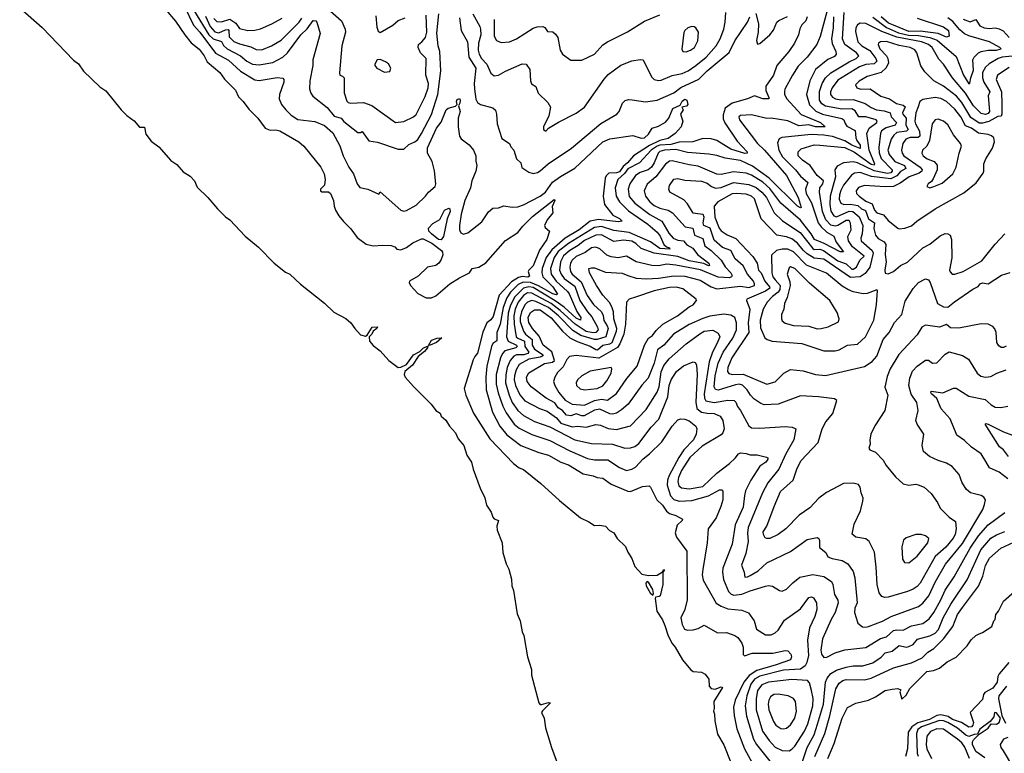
# Model space of a CAD drawing. Extents: x 1552033 to 1694788, y 811965 to 917215.
# Tile 259 of 632: x 1573035 to 1580111, y 903413 to 908684. Entities that reach past the tile are written whole.
import ezdxf

# ---------------------------------------------------------------- set-up
doc = ezdxf.new("R2010")
doc.units = 0

msp = doc.modelspace()

# ---------------------------------------------------------------- linework, layer by layer
at = {"layer": '0CON20XD'}
for points in [[(1573035, 908769.8), (1573197.2, 908627.2), (1573422, 908392), (1573457.2, 908367.2), (1573494.4, 908314.4), (1573610.6, 908200.6), (1573655, 908171.4), (1573764.9, 908034.9), (1573805, 907994.8), (1573856.5, 907956.5), (1573895, 907912.5), (1573931.3, 907911.3), (1573941.3, 907861.3), (1573980.9, 907810.9), (1574035, 907771.2), (1574122.3, 907672.3), (1574165, 907643), (1574210.2, 907590.2), (1574260.2, 907560.2), (1574290.5, 907525), (1574311.4, 907481.4), (1574386.5, 907406.5), (1574456, 907325), (1574515, 907266.7), (1574545.6, 907245.6), (1574655, 907128.6), (1574750.3, 907050.3), (1574863.4, 906933.4), (1574945, 906870.5), (1574976.8, 906855), (1575052.4, 906782.4), (1575226.6, 906646.6), (1575293, 906583), (1575377.7, 906537.7), (1575415.5, 906505.5), (1575444.4, 906465), (1575485, 906420), (1575519, 906411), (1575532.8, 906417.2), (1575568.1, 906475), (1575607.3, 906477.3), (1575602.2, 906465), (1575575.4, 906445), (1575565, 906424.3), (1575545.6, 906405), (1575549.4, 906375), (1575575, 906341.6), (1575625, 906305.4), (1575687.3, 906235), (1575755, 906185.6), (1575775, 906186.8), (1575815, 906206.2), (1575864.9, 906275.1), (1575910.1, 906299.9), (1575938.1, 906325), (1575967.7, 906337.7), (1575965.4, 906325), (1575945, 906298.5), (1575897.4, 906262.6), (1575858.3, 906201.7), (1575803.6, 906156.4), (1575797, 906135), (1575805.6, 906115), (1575865, 906047.4), (1575991, 905921), (1576025, 905876.9), (1576055.9, 905855.9), (1576065, 905834.2), (1576096.5, 905806.5), (1576123.2, 905763.2), (1576165.7, 905715), (1576185, 905672.5), (1576225.8, 905625), (1576248.4, 905555), (1576282.7, 905505), (1576293.1, 905455), (1576345, 905316.8), (1576378.3, 905248.3), (1576389.8, 905195), (1576423, 905145), (1576435, 905108.4), (1576445, 905097.6), (1576475.7, 905085), (1576464.8, 905045.2), (1576465.5, 905015), (1576501.6, 904925), (1576507.8, 904855), (1576531.8, 904775), (1576550.7, 904735), (1576568.7, 904665), (1576572.3, 904615), (1576583.6, 904583.6), (1576609.2, 904415), (1576631.1, 904365), (1576646.4, 904286.4), (1576658.7, 904258.7), (1576684.8, 904105), (1576712.3, 904015), (1576713.8, 903973.8), (1576765.8, 903775.8), (1576775, 903763.4), (1576785, 903762.5), (1576835, 903778.8), (1576849.4, 903775), (1576792.1, 903717.9), (1576785.9, 903705), (1576803.1, 903665), (1576813.1, 903595), (1576855.8, 903455), (1576974.5, 903135)], [(1574084.1, 908754.1), (1574155, 908672.2), (1574221.6, 908575), (1574268.3, 908518.3), (1574325, 908471.1), (1574360.4, 908425), (1574381.6, 908381.6), (1574472.9, 908305), (1574506.3, 908256.3), (1574585, 908176.1), (1574608.4, 908128.4), (1574641.3, 908095), (1574680.7, 908040.7), (1574747.1, 907975), (1574800, 907905), (1574835, 907889.2), (1574876.7, 907893.3), (1574905, 907885.7), (1575041.2, 907805), (1575078, 907775), (1575200, 907625), (1575224.2, 907575), (1575231.4, 907535), (1575225.6, 907494.4), (1575197.5, 907465), (1575196.7, 907455), (1575206.4, 907446.4), (1575255, 907446), (1575268.8, 907435), (1575291.2, 907385), (1575296, 907344), (1575305, 907316), (1575329.3, 907275), (1575362.7, 907232.7), (1575415, 907180.8), (1575459.3, 907119.3), (1575525, 907070.9), (1575575, 907057.8), (1575645, 907064.4), (1575705, 907060.8), (1575730.8, 907050.8), (1575746.1, 907036.1), (1575775, 907030), (1575815, 907045.7), (1575860.5, 907079.5), (1575921.7, 907108.3), (1575935, 907109.4), (1575997.6, 907077.6), (1576066.5, 907026.5), (1576074.5, 907014.5), (1576074.8, 906995), (1576065, 906960.4), (1576046.7, 906933.3), (1576025, 906917.8), (1575965.2, 906905), (1575898.4, 906841.6), (1575836.8, 906805), (1575834.4, 906795), (1575843, 906775), (1575895, 906716.8), (1575955, 906684.2), (1575995, 906684.1), (1576025, 906698.8), (1576126.4, 906786.4), (1576195, 906830), (1576268, 906865), (1576287.5, 906895), (1576335, 906905.6), (1576385, 906935.7), (1576525, 907097.5), (1576615, 907155.6), (1576650.1, 907199.9), (1576721.4, 907268.6), (1576875, 907390.8), (1576880.8, 907385), (1576862.2, 907342.2), (1576866, 907295), (1576825.6, 907245), (1576805.8, 907205), (1576811.7, 907191.7), (1576843.3, 907165), (1576822.5, 907105), (1576771.6, 907028.4), (1576725, 906915.6), (1576693.5, 906885), (1576689.6, 906875), (1576699.1, 906840.9), (1576685.7, 906834.3), (1576645, 906839.2), (1576620.7, 906830.7), (1576570.5, 906799.5), (1576480.6, 906705), (1576437.8, 906552.2), (1576421.9, 906528.1), (1576391.6, 906505), (1576362.3, 906437.7), (1576325, 906287.5), (1576305, 906263.3), (1576295, 906240), (1576229.1, 906035), (1576240.8, 905985), (1576296.2, 905856.2), (1576412.5, 905672.5), (1576583.1, 905495), (1576625, 905464.3), (1576655, 905451.1), (1576781.2, 905351.2), (1576915, 905229.4), (1577065, 905104), (1577125, 905076.7), (1577165, 905048.8), (1577205, 905052.9), (1577245.6, 905045.6), (1577274.2, 905014.2), (1577305.7, 904995.7), (1577328.8, 904955), (1577388.8, 904898.8), (1577405, 904857.5), (1577435, 904812.5), (1577456.7, 904755), (1577505, 904700), (1577555, 904691.2), (1577615, 904692), (1577654.3, 904715.7), (1577665, 904733.8), (1577669.4, 904729.4), (1577656.4, 904713.6), (1577657.5, 904625), (1577637.1, 904545), (1577631.2, 904538.8), (1577604.2, 904535.8), (1577601.5, 904525), (1577613.1, 904435), (1577655, 904370.8), (1577671.1, 904331.1), (1577695, 904257.5), (1577722.8, 904202.8), (1577746.4, 904175), (1577798.6, 904085), (1577855, 904013.8), (1577875, 904000), (1577935, 903996.2), (1577961.7, 903981.7), (1577987.5, 903945), (1577990, 903895), (1578005, 903877.5), (1578033, 903873), (1578075, 903890), (1578086.4, 903886.4), (1578022.5, 903785), (1578026.7, 903735), (1578020, 903715), (1578027.5, 903695), (1578030, 903645), (1578050.5, 903550.5), (1578094.5, 903474.5), (1578146.1, 903346.1)], [(1574219.5, 908779.5), (1574283.9, 908643.9), (1574330, 908595), (1574443, 908443), (1574535, 908393.4), (1574622.8, 908312.8), (1574725, 908251.8), (1574755, 908247.3), (1574885, 908268.9), (1574925, 908263.3), (1574933.9, 908253.9), (1574934.2, 908235), (1574902.9, 908145), (1574899.5, 908115), (1574917.1, 908075), (1574946.7, 908035), (1574985, 907997.3), (1575035, 907965.4), (1575155, 907953.2), (1575225, 907923.8), (1575285, 907870.5), (1575335, 907777.1), (1575359.1, 907705), (1575400, 907625), (1575435, 907576.7), (1575461.2, 907505), (1575478.8, 907478.8), (1575535.8, 907465.8), (1575615, 907430), (1575625, 907446.7), (1575775, 907315.4), (1575795, 907308), (1575815, 907311.8), (1575885, 907352.2), (1575950.9, 907415), (1575972.5, 907445), (1576020.8, 907485), (1576025.9, 907505), (1576015, 907596.7), (1575998.5, 907665), (1575965, 907724.2), (1575966.4, 907763.6), (1576031.2, 907905), (1576063.3, 907946.7), (1576100.9, 908035), (1576115, 908048.9), (1576168, 908062), (1576180, 908075), (1576174, 908095), (1576179.3, 908110.7), (1576195, 908116.7), (1576201.2, 908105), (1576198.8, 908085), (1576187.5, 908065), (1576200.6, 908025), (1576187.1, 907975), (1576185.4, 907914.6), (1576196.2, 907846.2), (1576207.3, 907827.3), (1576265.7, 907785.7), (1576297, 907747), (1576313.8, 907705), (1576312.5, 907667.5), (1576319.5, 907635), (1576312.3, 907595), (1576283.1, 907525), (1576275.3, 907475), (1576235, 907384.2), (1576207.4, 907287.4), (1576195.6, 907205.6), (1576196, 907175), (1576205, 907153.3), (1576225, 907142), (1576255, 907152), (1576355, 907231.4), (1576405, 907302.5), (1576435, 907328.8), (1576475, 907331.2), (1576515, 907346), (1576575, 907335.6), (1576615, 907340), (1576655, 907354.6), (1576775, 907416.7), (1576812.5, 907445), (1576865, 907516.9), (1576922.5, 907557.5), (1577025, 907616.8), (1577225, 907806.2), (1577275, 907827.5), (1577442.3, 907852.3), (1577502.3, 907832.3), (1577525, 907836), (1577555, 907861.2), (1577580, 907905), (1577625, 907918.9), (1577675, 907946.7), (1577700, 907975), (1577729.2, 908045), (1577780.7, 908069.3), (1577795, 908097.1), (1577815, 908111.9), (1577828.6, 908105), (1577835.7, 908075), (1577827.5, 908062.5), (1577793.8, 908056.2), (1577802, 908035), (1577784.4, 908005), (1577801.2, 907955), (1577789.2, 907915), (1577744.4, 907865), (1577695, 907829.8), (1577635, 907816.5), (1577561.2, 907778.8), (1577445.4, 907704.6), (1577402.8, 907655), (1577370.8, 907629.2), (1577345, 907590.9), (1577323.4, 907583.4), (1577267.9, 907582.1), (1577248.5, 907561.5), (1577241.8, 907545), (1577228.2, 907415), (1577236.5, 907356.5), (1577298.2, 907278.2), (1577344.5, 907255), (1577363.8, 907235), (1577335, 907230.7), (1577195, 907247.3), (1577133.5, 907236.5), (1577055.7, 907175), (1576955, 907113), (1576859.1, 907030.9), (1576817.5, 906975), (1576789.7, 906895), (1576787.1, 906865), (1576794.8, 906835), (1576865.7, 906765), (1576898.7, 906711.3), (1576893.2, 906706.8), (1576866.2, 906715), (1576762.3, 906772.3), (1576705.1, 906795.1), (1576652.5, 906797.5), (1576618.2, 906781.8), (1576562.8, 906725), (1576535.7, 906684.3), (1576508.7, 906615), (1576487.7, 906495), (1576463.1, 906436.9), (1576464.1, 906375.9), (1576435, 906357.9), (1576425, 906336), (1576393.2, 906195), (1576385.9, 906114.1), (1576387, 906025), (1576431.7, 905865), (1576485, 905763.4), (1576535, 905700.2), (1576637.5, 905625), (1576765, 905573.3), (1576835, 905555.3), (1576925, 905504.7), (1576977.8, 905485), (1577085, 905419.6), (1577157.2, 905407.2), (1577185, 905393.8), (1577225, 905389.5), (1577285, 905345.4), (1577405, 905295.4), (1577425.3, 905294.7), (1577510.9, 905329.1), (1577557.5, 905335), (1577568.8, 905325), (1577613.7, 905233.7), (1577655, 905196.5), (1577682.1, 905152.1), (1577704.6, 905134.6), (1577750.3, 905120.3), (1577797.5, 905095), (1577795.8, 905085), (1577759.1, 905050.9), (1577746.3, 904996.3), (1577755.3, 904965.3), (1577828.2, 904865), (1577832.9, 904515), (1577813.8, 904445), (1577785.4, 904385), (1577795, 904339.2), (1577812.9, 904305), (1577835, 904296.5), (1577875, 904300.4), (1577909.7, 904310.3), (1577955, 904333.3), (1578048.7, 904278.7), (1578115, 904281.9), (1578175, 904258.5), (1578196.5, 904245), (1578223.6, 904205), (1578234.5, 904175), (1578233.2, 904123.2), (1578242.9, 904112.9), (1578298.6, 904131.4), (1578446.9, 904133.1), (1578535, 904151.4), (1578555, 904150), (1578575.9, 904125.9), (1578580.9, 904105), (1578574.6, 904085), (1578470.5, 904049.5), (1578333.1, 904006.9), (1578277.7, 903972.3), (1578238.9, 903925), (1578176.3, 903795), (1578165.2, 903745), (1578169.6, 903685), (1578189.6, 903589.6), (1578242.9, 903445), (1578339.9, 903269.9)], [(1574283.6, 908755), (1574395, 908575.8), (1574425, 908545.4), (1574485, 908526.5), (1574499.3, 908499.3), (1574525, 908475.2), (1574620.8, 908425), (1574667.9, 908385), (1574707.5, 908365), (1574755, 908359.2), (1574855, 908376.4), (1574925, 908413.6), (1574960.3, 908445), (1575055.9, 908574.1), (1575101.1, 908618.9), (1575145, 908677.5), (1575162.5, 908675), (1575170, 908665), (1575195.5, 908585), (1575142.5, 908395), (1575142.2, 908355), (1575120.9, 908245), (1575117.6, 908187.6), (1575127.1, 908155), (1575141.4, 908135), (1575245, 908053.6), (1575295, 907991.2), (1575345, 907976.2), (1575365, 907952.7), (1575465, 907873.3), (1575485, 907872.5), (1575495, 907880), (1575545, 907814.4), (1575605.8, 907804.2), (1575755, 907752.7), (1575795, 907754.5), (1575832.5, 907787.5), (1575875, 907806.6), (1575895, 907823.8), (1575923, 907867), (1575995, 908003.3), (1576040.6, 908145), (1576062.2, 908315), (1576053.9, 908455), (1576042.9, 908495), (1576032.2, 908587.8), (1576047.3, 908725)], [(1575248.1, 908765), (1575348.1, 908675), (1575374.3, 908615), (1575377.1, 908595), (1575350.9, 908495), (1575332.5, 908302.5), (1575335.8, 908285.8), (1575355, 908278.8), (1575365.9, 908265.9), (1575367.4, 908157.4), (1575385, 908099.2), (1575395, 908089.4), (1575415, 908084.5), (1575505, 908089.5), (1575566, 908066), (1575735, 907945.7), (1575795, 907952.2), (1575864.2, 907985), (1575885, 908003.5), (1575948, 908132), (1575971, 908195), (1575973.1, 908225), (1575954.7, 908285.3), (1575955.3, 908405), (1575915.2, 908445.2), (1575897.5, 908485), (1575901.5, 908505), (1575925, 908525.6), (1575951.1, 908555), (1575961.2, 908595), (1575955.6, 908715)], [(1578845.4, 908775), (1578788, 908562), (1578764.6, 908505), (1578695, 908415.5), (1578629.1, 908350.9), (1578587.7, 908285), (1578534.6, 908185), (1578530, 908165), (1578531.5, 908145), (1578548.7, 908115), (1578651.5, 908001.5), (1578788.9, 907945), (1578823.8, 907915), (1578755, 907914.9), (1578705, 907928.3), (1578635, 907921.3), (1578555, 907955.8), (1578435, 907975.3), (1578405, 907974.7), (1578295, 907999.1), (1578214.7, 907995.3), (1578203.3, 907985), (1578208.2, 907965), (1578336.8, 907795), (1578386.8, 907746.8), (1578545, 907564.1), (1578629.6, 907405), (1578652, 907335), (1578645, 907331.8), (1578625, 907344.2), (1578420.7, 907545), (1578302.4, 907632.4), (1578215, 907670.8), (1578105, 907688.1), (1578045, 907708.8), (1577986.7, 907716.7), (1577835, 907729), (1577751.4, 907751.4), (1577670, 907745), (1577635, 907735.9), (1577624.4, 907725), (1577595.2, 907655), (1577575.7, 907625), (1577551.5, 907605), (1577493.4, 907586.6), (1577459.5, 907565), (1577418.9, 907505), (1577406.8, 907465), (1577415, 907414.5), (1577455.8, 907365), (1577562.4, 907285), (1577648.7, 907235), (1577701, 907151), (1577731.5, 907115), (1577765, 907099.4), (1577805, 907094), (1577829.7, 907065), (1577871.5, 907041.5), (1577905, 906997.1), (1577987.3, 906935), (1577992.7, 906917.3), (1577985, 906915.4), (1577950.9, 906930.9), (1577885, 906943), (1577845, 906951.4), (1577765, 906983.3), (1577595.7, 907005.7), (1577500.5, 907040.5), (1577463.8, 907075), (1577435, 907091.2), (1577375, 907099.8), (1577305, 907090.5), (1577215, 907138), (1577175, 907135.2), (1577095, 907097.1), (1577049.1, 907060.9), (1576988.3, 907025), (1576943.2, 906986.8), (1576922.2, 906945), (1576914.2, 906885), (1576926, 906855), (1576948.1, 906825), (1577025, 906768.4), (1577060, 906665), (1577115, 906584.7), (1577147.8, 906547.8), (1577186.2, 906475), (1577191.7, 906455), (1577175, 906435.8), (1577155, 906433.6), (1577105, 906442.9), (1577025.8, 906495.8), (1576919, 906595), (1576853.5, 906645), (1576715, 906719.5), (1576685, 906720.5), (1576655, 906702.6), (1576617, 906655), (1576594.7, 906605), (1576585.3, 906555), (1576587.6, 906495), (1576604, 906405), (1576614.3, 906394.3), (1576661.6, 906375), (1576664.9, 906335), (1576693.1, 906295), (1576686.5, 906285), (1576656.9, 906275), (1576605, 906276.4), (1576585, 906267.3), (1576560.7, 906235), (1576539.3, 906185), (1576527.9, 906132.1), (1576526.1, 906075), (1576551.5, 905985), (1576575, 905932.3), (1576615.8, 905875), (1576655, 905840), (1576735, 905795.8), (1576845, 905759.5), (1577025, 905664.3), (1577145, 905637.8), (1577295, 905632.9), (1577384.7, 905604.7), (1577425, 905607.1), (1577455, 905617.8), (1577485, 905638.5), (1577573.9, 905756.1), (1577626.9, 905813.1), (1577692.5, 905975), (1577703.2, 906055), (1577715.8, 906095), (1577754.8, 906155.2), (1577805, 906197.8), (1577874.3, 906224.3), (1577889.5, 906219.5), (1577898.9, 906205), (1577904.2, 906135), (1577892.8, 905935), (1577901.3, 905891.3), (1577935, 905864.8), (1577975, 905855.7), (1578025, 905854.2), (1578067.8, 905835), (1578087.3, 905805), (1578098.7, 905745), (1578088.2, 905715), (1578075, 905700.3), (1577940.3, 905619.7), (1577851, 905539), (1577791.9, 905445), (1577770, 905395), (1577764.3, 905365), (1577771.6, 905335), (1577790.9, 905320.9), (1577845, 905314), (1577945, 905328.8), (1578044.7, 905425), (1578136.4, 905495), (1578177, 905533), (1578200.5, 905565), (1578215, 905570.9), (1578255, 905567.9), (1578285, 905556.9), (1578335, 905557.8), (1578401.2, 905541.2), (1578410.6, 905535), (1578411.5, 905525), (1578396.1, 905503.9), (1578353.5, 905475), (1578290, 905375), (1578251.9, 905298.1), (1578242.6, 905265), (1578235, 905182), (1578176.5, 905055), (1578154.6, 904915), (1578087, 904743), (1578084.7, 904715), (1578092.3, 904662.3), (1578128.9, 904575), (1578147, 904557), (1578168.2, 904548.2), (1578225, 904555.7), (1578285, 904580.5), (1578395, 904613.3), (1578415, 904619.2), (1578445, 904614), (1578495, 904582.5), (1578515, 904578.8), (1578545, 904592.5), (1578591.2, 904638.8), (1578641.8, 904678.2), (1578735, 904698.4), (1578813.2, 904683.2), (1578867.9, 904647.9), (1578877.7, 904625), (1578890.4, 904555), (1578914.1, 904514.1), (1578917.5, 904495), (1578895.7, 904424.3), (1578865.4, 904375), (1578805, 904236.2), (1578791.5, 904155), (1578796.5, 904125), (1578815, 904100.8), (1578835, 904103.5), (1578895, 904135.4), (1578965, 904156.2), (1579115, 904173.3), (1579221.8, 904238.2), (1579265, 904248.7), (1579315, 904294), (1579339.5, 904299.5), (1579385, 904298.2), (1579445, 904328.1), (1579524.4, 904345.6), (1579570.1, 904379.9), (1579604.2, 904425), (1579654.3, 904515), (1579685.2, 904584.8), (1579749.8, 904680.2), (1579864.4, 904885.6), (1579924.4, 904975.6), (1579995.4, 905055), (1580115, 905143.8)], [(1574369.8, 908709.8), (1574404.3, 908634.3), (1574437.4, 908597.4), (1574465, 908590.3), (1574515, 908611), (1574532.4, 908612.4), (1574538, 908605), (1574540.8, 908560.8), (1574575, 908527.1), (1574615, 908509.3), (1574695, 908487.9), (1574735, 908468.4), (1574775, 908467.8), (1574845, 908496), (1574915, 908535.4), (1575044, 908665), (1575063.7, 908695)], [(1574431.2, 908691.2), (1574450.8, 908670.8), (1574485, 908667.8), (1574545, 908687.2), (1574587.7, 908657.7), (1574615, 908620.7), (1574675, 908605.9), (1574725, 908607.5), (1574765, 908616.9), (1574847.3, 908652.7), (1574922.2, 908695)], [(1575595, 908712.5), (1575600.5, 908630.5), (1575611.7, 908601.7), (1575625, 908592.5), (1575715.4, 908644.6), (1575755, 908677.5), (1575805, 908697.1)], [(1576195, 908697.5), (1576208.4, 908605), (1576253.5, 908523.5), (1576263.3, 908415), (1576312.5, 908335), (1576300.5, 908225), (1576304.4, 908184.4), (1576312.8, 908112.8), (1576325, 908089.5), (1576346, 908075), (1576435, 908050.8), (1576454.2, 908034.2), (1576462, 908005), (1576465.8, 907935), (1576499.5, 907829.5), (1576556, 907795), (1576565, 907770), (1576585, 907746.7), (1576604.6, 907684.6), (1576636.1, 907656.1), (1576642.7, 907622.7), (1576695, 907587.1), (1576725, 907578.6), (1576755, 907585.6), (1576775, 907598.1), (1576833.1, 907646.9), (1576999.8, 907760.2), (1577211.2, 907938.8), (1577325.4, 908004.6), (1577341.9, 908025), (1577365.8, 908085), (1577385, 908104), (1577409.1, 908110.9), (1577437.1, 908107.1), (1577532.4, 908092.4), (1577615, 908106.3), (1577735, 908159.3), (1577785, 908195.7), (1577915, 908255.8), (1577974.9, 908315.1), (1578132.6, 908447.4), (1578175, 908531.1), (1578265.8, 908665), (1578282.5, 908705)], [(1576291.1, 908725), (1576341.4, 908635), (1576347.1, 908615), (1576348.2, 908575), (1576333.1, 908515), (1576330.4, 908465), (1576337.8, 908435), (1576354.3, 908405), (1576392.9, 908365), (1576420.2, 908300.2), (1576445, 908280.6), (1576475, 908284.5), (1576525, 908314.5), (1576645, 908366.7), (1576675, 908364.2), (1576700, 908325), (1576705.6, 908245), (1576713, 908223), (1576745, 908203.8), (1576760, 908155), (1576829.5, 908089.5), (1576848.8, 908055), (1576836.4, 907993.6), (1576798.6, 907915), (1576800, 907895), (1576815, 907882.5), (1576835.7, 907904.3), (1576906.7, 907946.7), (1577035, 908012.5), (1577094.6, 908055.4), (1577234.7, 908255.3), (1577265, 908289.4), (1577355, 908356.9), (1577435, 908386.9), (1577495, 908397.8), (1577515, 908395.8), (1577575, 908273.8), (1577595, 908254.2), (1577625, 908247.1), (1577645, 908248.9), (1577725, 908282.2), (1577795, 908296.3), (1577839.5, 908315), (1577895, 908353.3), (1577967.3, 908415), (1578040, 908495), (1578069.4, 908545), (1578094.7, 908615), (1578105.4, 908665.4)], [(1576444, 908685), (1576443.6, 908565), (1576461.2, 908535), (1576495, 908520.8), (1576555, 908525.6), (1576605, 908546.5), (1576725, 908622.2), (1576753, 908633), (1576795, 908634.4), (1576808.5, 908628.5), (1576828.9, 908598.9), (1576865.5, 908595.5), (1576885, 908580), (1576901.4, 908555), (1576919.4, 908465), (1576936, 908435), (1576995, 908393.1), (1577075, 908393.1), (1577166.2, 908435), (1577226.2, 908503.8), (1577258, 908525), (1577403, 908597), (1577525, 908672.5), (1577635, 908718.8)], [(1578693.3, 908705), (1578683.3, 908675), (1578655, 908646.7), (1578640.9, 908619.1), (1578631.4, 908575), (1578602, 908515), (1578562.9, 908455), (1578476.2, 908355), (1578451.2, 908285), (1578397.5, 908205), (1578396.8, 908175), (1578418.9, 908125), (1578418, 908115), (1578375, 908114.5), (1578315, 908136.7), (1578266.1, 908113.9), (1578155, 908083.3), (1578105, 908047.2), (1578090.3, 907999.7), (1578090.3, 907970.3), (1578102.5, 907942.5), (1578190.7, 907810.7), (1578263.1, 907735), (1578264, 907725), (1578245, 907723), (1578145, 907752.4), (1578045, 907815.6), (1578005, 907828.2), (1577945, 907830.7), (1577872.8, 907807.2), (1577775, 907803.6), (1577713.5, 907786.5), (1577635, 907781.6), (1577615.2, 907775), (1577571.9, 907745), (1577488.4, 907655), (1577405, 907611.2), (1577380.6, 907579.4), (1577332.4, 907535), (1577314.4, 907475), (1577321.4, 907415), (1577344.6, 907374.6), (1577411, 907311), (1577549.2, 907215), (1577615, 907157.6), (1577637.9, 907127.9), (1577665, 907068.8), (1577682.1, 907052.1), (1577703.8, 907045), (1577707.5, 907035), (1577635, 907040), (1577567.9, 907087.9), (1577415, 907154.9), (1577305, 907169.8), (1577215, 907196.9), (1577165, 907191.3), (1576978.7, 907075), (1576905, 907017.3), (1576874.9, 906975), (1576850.5, 906895), (1576854.2, 906855), (1576890, 906805), (1576971, 906731), (1576983.7, 906713.7), (1577037.7, 906587.7), (1577066.9, 906545), (1577065, 906523.7), (1577035, 906539.5), (1576948.2, 906618.2), (1576883.5, 906663.5), (1576725, 906758.5), (1576695, 906764.5), (1576655.4, 906754.6), (1576590.9, 906689.1), (1576559.4, 906625), (1576546.3, 906575), (1576532.3, 906405), (1576544.4, 906375), (1576605.5, 906345.5), (1576609.6, 906335), (1576600, 906325), (1576522, 906305), (1576504.5, 906285.5), (1576490.2, 906255), (1576458.8, 906135), (1576458.8, 906065), (1576472.5, 906002.5), (1576506.1, 905906.1), (1576529.8, 905859.8), (1576588.6, 905778.6), (1576625, 905748.4), (1576715, 905702.4), (1576845, 905659.3), (1576988.5, 905585), (1577115, 905531.9), (1577165, 905520.5), (1577260.9, 905520.9), (1577345.8, 905465.8), (1577395, 905445.4), (1577435, 905454.6), (1577460.3, 905469.7), (1577515, 905529.6), (1577560.4, 905565), (1577649.4, 905650.6), (1577725, 905764.2), (1577765, 905809.2), (1577785, 905815.7), (1577815.8, 905814.2), (1577845, 905800.6), (1577894.3, 905764.3), (1577900, 905745), (1577897.5, 905705), (1577876.2, 905665), (1577807.4, 905592.6), (1577770.9, 905539.1), (1577701.8, 905408.2), (1577690.3, 905375), (1577688.8, 905338.8), (1577711.9, 905261.9), (1577735, 905237.5), (1577774.8, 905224.8), (1577865, 905228.7), (1577985, 905261.9), (1578065, 905306.4), (1578083.8, 905305), (1578087.9, 905295), (1578088.9, 905235), (1578073.1, 905185), (1578040, 905105), (1577983.1, 905025), (1577976.2, 904925), (1577943.2, 904733.2), (1577939.6, 904695), (1577946.7, 904656.7), (1578040.6, 904490.6), (1578075, 904469.1), (1578125, 904450), (1578225, 904440.4), (1578273.1, 904423.1), (1578313.3, 904365), (1578331.1, 904305), (1578395, 904264.4), (1578435, 904264.5), (1578465, 904277.5), (1578485, 904298.1), (1578530.3, 904369.7), (1578645, 904451.8), (1578705, 904532.5), (1578725, 904538.1), (1578739.5, 904529.5), (1578760.3, 904495), (1578764.1, 904445), (1578748.2, 904395), (1578710.6, 904315), (1578696.3, 904225), (1578702.5, 904115), (1578691.3, 904065), (1578679, 904041), (1578645, 904018.4), (1578525, 904010.3), (1578355, 903968.2), (1578315, 903945.5), (1578289.8, 903910.2), (1578259.4, 903825), (1578249, 903755), (1578258.6, 903678.6), (1578307.8, 903515), (1578329.2, 903475), (1578435, 903344.6)], [(1578883.6, 908705), (1578881.1, 908625), (1578867.9, 908545), (1578872.7, 908512.7), (1578900.3, 908455), (1578903.6, 908435), (1578891.1, 908418.9), (1578842.9, 908397.1), (1578753.5, 908326.5), (1578712.5, 908245), (1578689.7, 908145), (1578711.9, 908071.9), (1578755.6, 908025.6), (1578805, 908004.3), (1578943.7, 907973.7), (1578958, 907965), (1578966.8, 907936.8), (1578979.6, 907919.6), (1579038.5, 907888.5), (1579044, 907835), (1579051, 907815), (1579075, 907782.9), (1579075, 907759.3), (1579015, 907782.7), (1578965, 907814.3), (1578875, 907843.8), (1578815, 907853.4), (1578722.3, 907857.7), (1578512.7, 907837.3), (1578492.9, 907827.1), (1578481.1, 907798.9), (1578490.5, 907745), (1578517.8, 907697.8), (1578610, 907605), (1578645, 907558.2), (1578698.1, 907515), (1578681.9, 907465), (1578686.1, 907435), (1578725, 907368.5), (1578772.7, 907225), (1578795, 907194.3), (1578836.1, 907156.1), (1578885, 907129.4), (1578901.9, 907085), (1578954.3, 907015), (1578930.5, 907015), (1578816.1, 907076.1), (1578746.9, 907105), (1578722.8, 907145), (1578645, 907243.5), (1578505, 907364.7), (1578425, 907469.6), (1578375, 907515.2), (1578295, 907567.5), (1578255, 907580.8), (1578165, 907590.2), (1578075, 907571.6), (1578045, 907574.7), (1577911.2, 907631.2), (1577845, 907640), (1577725, 907670), (1577705, 907666.8), (1577675, 907646), (1577606.2, 907553.8), (1577545, 907502.5), (1577523.2, 907455), (1577532.8, 907415), (1577562.9, 907375), (1577595, 907347.8), (1577635, 907329.5), (1577694, 907314), (1577725.6, 907295.6), (1577818.5, 907195), (1577873.1, 907185), (1577884.8, 907134.8), (1577945, 907111.8), (1577959.1, 907059.1), (1578004.3, 907024.3), (1578075, 906955.4), (1578105, 906908.2), (1578145.3, 906865), (1578154.6, 906845), (1578150.4, 906835), (1578135, 906829.6), (1578055, 906833.2), (1577927.1, 906887.1), (1577751.2, 906918.8), (1577685, 906926.4), (1577625, 906915.7), (1577578, 906918), (1577465.8, 906945), (1577395, 906983.8), (1577335, 906973.1), (1577285, 906979.7), (1577255, 906991.1), (1577205, 907036.2), (1577175, 907050), (1577145, 907043.4), (1577098.7, 907011.3), (1577035, 906983.2), (1577005, 906955.9), (1576992.6, 906935), (1576988.3, 906905), (1576993.3, 906875), (1577006.2, 906855), (1577070, 906800), (1577112.1, 906702.1), (1577158.4, 906638.4), (1577217.1, 906585), (1577228.5, 906558.5), (1577232.5, 906522.5), (1577257.4, 906485), (1577263.3, 906465), (1577247, 906405), (1577185, 906386), (1577165, 906385.1), (1577068.1, 906415), (1577010.7, 906450.7), (1576907.3, 906555), (1576835.9, 906615), (1576745, 906659.5), (1576715, 906666.6), (1576684.9, 906655.1), (1576665, 906634.2), (1576641.4, 906585), (1576631.9, 906545), (1576632.3, 906515), (1576656.7, 906446.7), (1576670.6, 906425), (1576717.7, 906385), (1576718.7, 906345), (1576735, 906316.9), (1576796.6, 906275), (1576789.6, 906265), (1576775, 906260.1), (1576695, 906244.2), (1576624.1, 906205.9), (1576601.9, 906168.1), (1576590.6, 906125), (1576589.5, 906095), (1576598.1, 906055), (1576628.9, 905988.9), (1576665, 905944.7), (1576769.6, 905889.6), (1576825, 905870.3), (1576875.5, 905834.5), (1576893.1, 905823.1), (1576925, 905785.6), (1577005, 905758.8), (1577045, 905763.8), (1577105, 905756.8), (1577175, 905774.6), (1577209.4, 905769.4), (1577265, 905746.5), (1577325, 905739.1), (1577425, 905765.5), (1577536.4, 905883.6), (1577615, 906007.3), (1577629.6, 906045), (1577645, 906154.4), (1577665, 906198.5), (1577702.4, 906247.6), (1577825, 906354), (1577922.3, 906427.7), (1577955, 906445.2), (1578015, 906451.8), (1578055, 906431.4), (1578065.4, 906405), (1578045.2, 906355), (1578014.3, 906295.7), (1577991, 906225), (1577954.6, 905995), (1577956, 905965), (1577965, 905946), (1578025, 905933.7), (1578125, 905950.3), (1578168.7, 905948.7), (1578182.1, 905935), (1578192.7, 905905), (1578215.4, 905875), (1578275.6, 905765.6), (1578295, 905750.6), (1578355, 905748.5), (1578535, 905761.4), (1578586.6, 905756.6), (1578613.8, 905745), (1578597.5, 905665), (1578540.7, 905565), (1578490.4, 905455), (1578411, 905355), (1578373.7, 905283.7), (1578270.7, 905035), (1578266.2, 904995), (1578269.5, 904935), (1578252.3, 904847.7), (1578223.2, 904765), (1578241.9, 904715), (1578245, 904679.2), (1578265, 904680.4), (1578285, 904690), (1578341.8, 904725), (1578405, 904781.1), (1578575, 904863.8), (1578695, 904948.1), (1578765, 904963.8), (1578777.3, 904957.3), (1578782.7, 904942.7), (1578782.6, 904892.6), (1578828.1, 904855), (1578843.1, 904825), (1578872.9, 904812.9), (1578945, 904798.2), (1578986, 904775), (1579025, 904720), (1579035.6, 904674.4), (1579053.8, 904495), (1579036.9, 904455), (1579033.8, 904423.8), (1579058, 904348), (1579092.2, 904322.2), (1579115, 904318.5), (1579135, 904323.1), (1579235, 904362.2), (1579298.6, 904395), (1579495, 904468.7), (1579525, 904490.8), (1579569.2, 904545), (1579615, 904641.8), (1579689.2, 904770.8), (1579809.6, 904920.4), (1579955.4, 905165), (1579969.5, 905200.5)], [(1580125, 906339.2), (1580105, 906328.6), (1580088.6, 906328.6), (1580070.7, 906340.7), (1580057.8, 906365), (1580051.4, 906435), (1580042.7, 906462.7), (1580028.8, 906478.8), (1579995, 906496), (1579945, 906499.2), (1579783.4, 906466.6), (1579725, 906470.6), (1579695, 906494.2), (1579645, 906475.3), (1579545, 906489.4), (1579519.2, 906475), (1579485, 906420), (1579352.3, 906277.7), (1579289.5, 906175), (1579270, 906120), (1579252.7, 906042.7), (1579273.5, 905985), (1579253.1, 905875), (1579180, 905765), (1579151.2, 905705), (1579144, 905665), (1579146.7, 905635), (1579137.5, 905605), (1579145, 905592.5), (1579185, 905577.5), (1579239.2, 905519.2), (1579261.2, 905481.2), (1579328.3, 905398.3), (1579385, 905348.8), (1579425, 905338.6), (1579475, 905345.8), (1579492.3, 905342.3), (1579535, 905324), (1579585, 905279.2), (1579631.4, 905215), (1579650, 905175), (1579715, 905109.2), (1579759.1, 905079.1), (1579764.1, 905025), (1579756.8, 904985), (1579742.5, 904957.5), (1579690, 904895), (1579615, 904826.8), (1579505, 904634.5), (1579485, 904611.5), (1579455, 904591.5), (1579416.2, 904575), (1579275, 904535.6), (1579253.2, 904533.2), (1579230.3, 904540.3), (1579210.6, 904565), (1579198.2, 904625), (1579189.3, 904749.3), (1579177.6, 904857.6), (1579138.8, 904935), (1579115, 904954.2), (1579045, 904966.9), (1579018.1, 904988.1), (1579031.9, 905058.1), (1579076.4, 905155), (1579094.4, 905225), (1579095.5, 905245.5), (1579081.4, 905285), (1579075.7, 905325), (1579063.3, 905345), (1579025, 905354.3), (1578955, 905350.6), (1578833.4, 905286.6), (1578777.8, 905245), (1578713.5, 905176.5), (1578636.4, 905123.6), (1578541.4, 905025), (1578485.7, 904985), (1578425, 904956.4), (1578405, 904955.6), (1578392.1, 904962.1), (1578379.6, 904985), (1578378.9, 905005), (1578405, 905045.7), (1578456.9, 905185), (1578501.5, 905295), (1578592.3, 905375), (1578620.7, 905455), (1578649.6, 905515), (1578773.5, 905646.5), (1578801.5, 905745), (1578828.2, 905795), (1578878.6, 905855), (1578907.8, 905947.8), (1578889.6, 905959.6), (1578774.6, 905974.6), (1578645, 905981.1), (1578485, 905922.3), (1578385, 905916.4), (1578360.8, 905925), (1578309.9, 905959.9), (1578285.7, 905985.7), (1578263.5, 906025), (1578228.8, 906058.8), (1578205.9, 906065.9), (1578178.9, 906061.1), (1578055, 906021.9), (1578035, 906026.5), (1578026.6, 906046.6), (1578032.7, 906125), (1578054.9, 906215.1), (1578090.7, 906295), (1578159.4, 906395), (1578187.3, 906455), (1578185.7, 906505), (1578174.5, 906545), (1578145, 906561.1), (1578095, 906568.4), (1577995, 906553.6), (1577945, 906537.5), (1577846.4, 906493.6), (1577734.6, 906425), (1577664.5, 906345.5), (1577619.4, 906310.6), (1577593.6, 906215), (1577551.5, 906108.5), (1577505, 906057.5), (1577407.6, 905922.4), (1577360.5, 905879.5), (1577325, 905857.8), (1577295, 905849.7), (1577275, 905851.9), (1577205, 905886), (1577165, 905879), (1577092.7, 905837.3), (1577075, 905837.2), (1577035, 905852.6), (1576995, 905837.4), (1576965, 905843.4), (1576935.2, 905875), (1576904.7, 905894.7), (1576880.1, 905930.1), (1576817.9, 905965), (1576710, 906045), (1576680.7, 906085), (1576676, 906115), (1576694.4, 906145.6), (1576806.7, 906213.3), (1576865, 906223.3), (1576878.3, 906235), (1576858, 906298), (1576795.9, 906345.9), (1576768.9, 906408.9), (1576720.2, 906465), (1576695, 906507.3), (1576688.7, 906545), (1576705, 906578.9), (1576735, 906599.5), (1576775, 906599.1), (1576855, 906541.2), (1576935.6, 906445.6), (1576987.5, 906397.5), (1577041.3, 906371.3), (1577135, 906338.8), (1577175, 906312.9), (1577188.3, 906311.7), (1577224.9, 906345.1), (1577275, 906355.1), (1577293.4, 906365), (1577324.6, 906445), (1577326.2, 906465), (1577304.4, 906535), (1577302.4, 906585), (1577290.5, 906620.5), (1577272.6, 906652.6), (1577226, 906705), (1577179.6, 906775), (1577129.1, 906865), (1577124.3, 906895), (1577145, 906901.9), (1577165, 906900.5), (1577245, 906868.5), (1577365, 906861.8), (1577406.5, 906846.5), (1577465, 906827.1), (1577538.3, 906821.7), (1577626.7, 906826.7), (1577735, 906844), (1577815, 906840.6), (1577925, 906812.4), (1578003.8, 906763.8), (1578045, 906751), (1578215, 906769.7), (1578275, 906760.3), (1578314.6, 906775), (1578316.3, 906785), (1578307.3, 906805), (1578265.2, 906855), (1578233.1, 906915), (1578177.8, 906965), (1578144.8, 907024.8), (1578085, 907046.6), (1578025, 907099.4), (1577996.1, 907185), (1577952, 907205), (1577947.7, 907225), (1577954.4, 907265), (1577946.5, 907285), (1577908.3, 907288.3), (1577875, 907292.9), (1577835, 907361.5), (1577808.3, 907388.3), (1577706.9, 907445), (1577700.5, 907465), (1577705, 907493.3), (1577735, 907537.5), (1577765, 907542.5), (1577815, 907530.8), (1577935, 907522.8), (1577975, 907508.1), (1578006.4, 907485), (1578035, 907473.8), (1578075, 907478.1), (1578165, 907514.8), (1578275, 907499), (1578327.2, 907477.2), (1578368, 907445), (1578401, 907405), (1578457, 907297), (1578518, 907238), (1578643.8, 907155), (1578735, 907040.5), (1578745, 907033.5), (1578785, 907034.6), (1578811.6, 907025), (1578915, 906952), (1578975, 906929.3), (1579015, 906892.3), (1579025, 906891.7), (1579047.4, 906905), (1579073.3, 906955), (1579104.7, 906985), (1579021, 907051), (1578991, 907095), (1578986.8, 907125), (1579011.4, 907175), (1579005, 907220.8), (1578995, 907240.4), (1578975, 907240.6), (1578915, 907204.8), (1578895, 907199.9), (1578865, 907208.1), (1578829.3, 907245), (1578805.2, 907305), (1578781.8, 907445), (1578785.8, 907475), (1578806.5, 907505), (1578811.6, 907525), (1578766.1, 907565), (1578716.3, 907636.3), (1578659.6, 907675), (1578628.2, 907705), (1578629.6, 907735), (1578651.4, 907755), (1578745, 907784.3), (1578785, 907782.6), (1578965, 907766.1), (1579035, 907733), (1579155, 907645.9), (1579175, 907640), (1579181.5, 907645), (1579138.9, 907745), (1579122.3, 907865), (1579140.4, 907905), (1579194.6, 907945), (1579196.9, 907955), (1579189.1, 907965), (1579115, 907984.5), (1579065, 907985.4), (1579038.9, 908028.9), (1579015, 908043.5), (1578945, 908040.3), (1578825, 908063.1), (1578798.5, 908078.5), (1578783.8, 908105), (1578782.9, 908167.1), (1578801.1, 908225), (1578825.2, 908265), (1578865, 908303), (1578995, 908380.7), (1579045.4, 908405), (1579066.2, 908425), (1579049.1, 908445), (1578965.3, 908505), (1578946.8, 908546.8), (1578960, 908735)], [(1578105.4, 908665.4), (1578108.8, 908735)], [(1578325, 908728), (1578344.7, 908655), (1578342.9, 908595), (1578330.7, 908535), (1578337.9, 908507.9), (1578355, 908513.2), (1578425.1, 908574.9), (1578452.5, 908607.5), (1578475, 908664.7), (1578491.6, 908678.4), (1578552.4, 908707.6)], [(1579165, 908701.4), (1579265, 908627.2), (1579350.1, 908590.1), (1579422.2, 908572.2), (1579495, 908569.9), (1579575, 908556.3), (1579627.6, 908537.6), (1579765, 908418.7), (1579817, 908285), (1579855, 908222.9), (1579863.6, 908226.4), (1579869.6, 908265), (1579888.8, 908321.2), (1579885.2, 908395), (1579895, 908414.6), (1579925, 908444.7), (1579945, 908456), (1579995, 908464.8), (1580055, 908464.5), (1580088, 908475), (1580079.4, 908485), (1580004.3, 908525), (1579855, 908566.9), (1579825, 908582.4), (1579790.5, 908610.5), (1579741.4, 908671.4), (1579705.8, 908695.8)], [(1579483.5, 908693.5), (1579675, 908631.9), (1579709.8, 908605), (1579714.5, 908565.5), (1579695, 908557.1), (1579634.7, 908584.7), (1579505, 908601.3), (1579425, 908599.3), (1579314.8, 908644.8), (1579278.5, 908658.5), (1579225, 908703.3)], [(1579815, 908687.6), (1579865, 908668.9), (1579905, 908684.6), (1579935, 908639.2), (1579965, 908625.7), (1580005, 908621), (1580045, 908624.7), (1580075, 908618.4), (1580102.6, 908602.6), (1580144.6, 908555)], [(1577825, 908453.3), (1577855, 908463.6), (1577883.3, 908485), (1577908.8, 908531.2), (1577912.5, 908595), (1577894.1, 908624.1), (1577882.3, 908632.3), (1577865, 908634), (1577835.8, 908624.2), (1577815, 908606.7), (1577807.7, 908592.3), (1577792.7, 908472.7), (1577800, 908455), (1577825, 908453.3)], [(1579591.2, 908485), (1579566.1, 908506.1), (1579515, 908524.6), (1579337.7, 908557.7), (1579229.7, 908599.7), (1579115, 908656.1), (1579075, 908658.9), (1579055, 908647.8), (1579043.2, 908625), (1579040.8, 908599.2), (1579058.2, 908525), (1579087.8, 908495), (1579145, 908462.4), (1579188.3, 908405), (1579194.7, 908385), (1579175, 908366), (1579115, 908360.8), (1579069.6, 908345), (1578915, 908248.6), (1578873.2, 908195), (1578862.5, 908165), (1578862.7, 908145), (1578876.1, 908126.1), (1578897.1, 908115), (1578935, 908107.2), (1579025, 908111.4), (1579111, 908081), (1579155, 908051.9), (1579191.4, 908035), (1579247.9, 908027.9), (1579289.5, 908015), (1579298.1, 907985), (1579336.1, 907946.1), (1579326.2, 907925), (1579262.2, 907907.8), (1579229.3, 907885), (1579220.6, 907865), (1579209.8, 907765), (1579212.4, 907727.6), (1579226.5, 907686.5), (1579304.7, 907605), (1579304.3, 907595), (1579295, 907584.3), (1579271.7, 907578.3), (1579175, 907596.6), (1579055, 907655.2), (1579025, 907662), (1578955, 907655.8), (1578908.5, 907631.5), (1578892.7, 907605), (1578898.7, 907555), (1578859.7, 907415), (1578856.9, 907355), (1578865, 907308.2), (1578884.9, 907274.9), (1578905, 907267.5), (1578995, 907306.9), (1579022.3, 907305), (1579067.2, 907267.2), (1579094.8, 907205), (1579089.8, 907145), (1579080.7, 907115), (1579083.2, 907095), (1579160.3, 907025), (1579167.3, 907005), (1579143.3, 906905), (1579110.8, 906859.2), (1579074.5, 906835.5), (1579005, 906832.4), (1578815, 906962.6), (1578745, 906971.4), (1578695, 907001.2), (1578665, 907027.5), (1578625, 907078.1), (1578585, 907109.6), (1578545, 907124), (1578475, 907135.9), (1578363, 907253), (1578316.5, 907396.5), (1578295, 907415.7), (1578255, 907429.2), (1578185, 907435.6), (1578155, 907432), (1578050.9, 907375), (1578026.2, 907345), (1578029.5, 907265), (1578061.2, 907185), (1578075, 907166.1), (1578118, 907138), (1578181.3, 907111.3), (1578302.7, 906982.7), (1578334.3, 906935), (1578344.7, 906885), (1578363.7, 906863.7), (1578391, 906805), (1578423.8, 906765), (1578425.3, 906755), (1578395, 906734.3), (1578260, 906675), (1578256.9, 906665), (1578282.4, 906605), (1578270.6, 906505), (1578274.8, 906435), (1578153.8, 906255), (1578123.6, 906185), (1578121.5, 906155), (1578130.6, 906140.6), (1578155, 906133.5), (1578235, 906136.4), (1578405, 906066.1), (1578465, 906081.1), (1578526.5, 906143.5), (1578575, 906169.5), (1578665, 906160.4), (1578755, 906135.4), (1578825, 906126.4), (1579105, 906191.5), (1579162, 906228), (1579194.2, 906265.8), (1579241.1, 906385), (1579283.5, 906435), (1579322.7, 906507.3), (1579375.3, 906564.7), (1579398.5, 906661.5), (1579455, 906753.3), (1579495, 906794.4), (1579545, 906822.5), (1579565, 906814), (1579578.2, 906795), (1579630, 906645), (1579675, 906620.9), (1579705, 906618.9), (1579752.3, 906657.7), (1579885, 906748.4), (1579922.3, 906767.7), (1579936.7, 906785), (1579955, 906792), (1579995, 906785.7), (1580091.7, 906848.3), (1580152.8, 906867.2)], [(1580093.3, 908076.7), (1580094.2, 908005), (1580088.5, 907991.5), (1580065, 907987.5), (1579999, 907951), (1579955, 907939), (1579931, 907941), (1579870.4, 907980.4), (1579805, 908088.6), (1579766.2, 908135), (1579675, 908205.8), (1579603.5, 908245), (1579538.6, 908308.6), (1579511.9, 908351.9), (1579482, 908445), (1579467.5, 908467.5), (1579434, 908484), (1579355, 908498.7), (1579265, 908525.9), (1579222, 908525), (1579207.3, 908515), (1579205.3, 908505), (1579217.3, 908475), (1579264.3, 908424.3), (1579274.8, 908405), (1579277.4, 908372.6), (1579262.3, 908337.7), (1579226.5, 908303.5), (1579125, 908275.3), (1579067.4, 908242.6), (1579041.1, 908215), (1579050.8, 908195), (1579080, 908185), (1579147.7, 908187.8), (1579224.3, 908135), (1579285, 908115.9), (1579335, 908082.5), (1579385, 908069.6), (1579398.2, 908058.2), (1579378.7, 908015), (1579380.6, 908005), (1579406.7, 907975), (1579404.2, 907925), (1579420.4, 907895), (1579407.2, 907882.8), (1579337.9, 907872.1), (1579315.7, 907855), (1579298.9, 907825), (1579274.5, 907745), (1579283.4, 907715), (1579323.1, 907665), (1579393.5, 907635), (1579403.8, 907615), (1579365, 907592.4), (1579337.7, 907562.3), (1579295, 907540.6), (1579157.4, 907557.4), (1579075, 907586.5), (1579035, 907580.6), (1579012.8, 907567.2), (1578955.7, 907495), (1578935, 907457.3), (1578925.8, 907425.8), (1578924.1, 907394.1), (1578935.2, 907365.2), (1578956.4, 907356.4), (1579005, 907359.3), (1579057.7, 907347.7), (1579083.6, 907325), (1579113.7, 907313.7), (1579133.7, 907253.7), (1579177, 907225), (1579172.5, 907182.5), (1579185, 907134.4), (1579205, 907112.1), (1579247.9, 907087.9), (1579258.7, 907068.7), (1579255.4, 906995.4), (1579262.5, 906945), (1579251.4, 906885), (1579255, 906863.3), (1579275, 906857.5), (1579314.5, 906875.5), (1579365, 906918.6), (1579415, 906941.4), (1579524.7, 907045.3), (1579575, 907071.5), (1579648.9, 907131.1), (1579685, 907146.9), (1579705.5, 907145.5), (1579722, 907135), (1579730.5, 907105), (1579733.1, 906973.1), (1579718.1, 906885), (1579720.9, 906870.9), (1579735, 906855.8), (1579754.3, 906855.7), (1579814, 906875), (1579949, 906951), (1580045, 907072), (1580114.4, 907145)], [(1580215, 908427.4), (1580095, 908414.5), (1580066.2, 908405), (1580002.7, 908367.3), (1579975, 908342.1), (1579954.8, 908305), (1579954.5, 908265), (1579964.5, 908234.5), (1580006.9, 908165), (1579994.1, 908135.9), (1580005.2, 908025), (1579995, 908010.7), (1579975, 908002.5), (1579945, 908009.8), (1579889.1, 908065), (1579831.1, 908155), (1579739.3, 908265), (1579673.2, 908363.2), (1579640, 908400), (1579591.2, 908485)], [(1575657, 908307), (1575695, 908312.5), (1575702.5, 908335), (1575685, 908366.2), (1575665, 908381.2), (1575625, 908397.5), (1575603.6, 908396.4), (1575587.5, 908365), (1575587.5, 908355), (1575602.5, 908335), (1575657, 908307)], [(1580145, 908340.3), (1580061.2, 908285), (1580052, 908255), (1580090, 908165), (1580093.3, 908076.7)], [(1579355, 907180.8), (1579395, 907184.6), (1579445, 907203.5), (1579481.4, 907235), (1579614.3, 907325), (1579820.8, 907439.2), (1579908.3, 907511.7), (1579959.5, 907580.5), (1579964.5, 907595), (1579962.6, 907647.4), (1579978.5, 907685), (1580025, 907760), (1580041.5, 907805), (1580035.6, 907835), (1580019.2, 907849.2), (1579995, 907858.2), (1579925, 907867.2), (1579875, 907903.4), (1579831.2, 907921.2), (1579799.1, 907985), (1579755, 908040.6), (1579695, 908094.7), (1579655, 908117.8), (1579615, 908123.6), (1579525, 908110.5), (1579503.8, 908096.2), (1579492.8, 908057.2), (1579475.9, 908014.1), (1579468, 907955), (1579471.7, 907935), (1579501.7, 907881.7), (1579503.5, 907846.5), (1579492.3, 907837.7), (1579435, 907836.7), (1579403.8, 907825), (1579380.6, 907795), (1579371.9, 907745), (1579375.9, 907725), (1579388.7, 907705), (1579505.3, 907625), (1579519.8, 907605), (1579519.2, 907595), (1579499.4, 907580.6), (1579426.2, 907555), (1579361.3, 907508.7), (1579315, 907486.3), (1579255, 907481.9), (1579105, 907492.8), (1579063.2, 907476.8), (1579045.5, 907455), (1579049.5, 907435), (1579068.5, 907415), (1579115, 907380), (1579160, 907360), (1579177.4, 907315), (1579194, 907295), (1579242.5, 907282.5), (1579275, 907241.5), (1579345, 907185.8), (1579355, 907180.8)], [(1579575, 907476), (1579605, 907484.4), (1579665, 907508.6), (1579741.1, 907575), (1579764.4, 907625), (1579786.4, 907723.6), (1579804.3, 907775), (1579795.7, 907795), (1579746.6, 907856.6), (1579705, 907929.4), (1579675, 907954.4), (1579635, 907969.4), (1579615, 907964.2), (1579591.9, 907935), (1579573.2, 907815), (1579554.7, 907775.3), (1579523.3, 907745), (1579517.8, 907725), (1579527.1, 907705), (1579555.7, 907685), (1579605.7, 907665.7), (1579628.1, 907638.1), (1579627.5, 907605), (1579600.4, 907539.6), (1579588.2, 907521.8), (1579564, 907505), (1579553.3, 907485), (1579575, 907476)], [(1576065, 907102.2), (1576044.6, 907104.6), (1575993.4, 907145), (1575974.8, 907165), (1575973.5, 907185), (1576005, 907219.3), (1576055, 907248.6), (1576086.9, 907315), (1576118.8, 907328.8), (1576126.7, 907325), (1576129, 907305), (1576107.4, 907252.6), (1576081.4, 907125), (1576065, 907102.2)], [(1578895, 906304.5), (1578925, 906312.7), (1578983.8, 906345), (1579055, 906353.5), (1579112.7, 906405), (1579172.1, 906525), (1579191.5, 906635), (1579198.8, 906738.8), (1579195, 906742.5), (1579125, 906716.7), (1579095.4, 906714.6), (1579025, 906729.3), (1578985.6, 906745.6), (1578945, 906769.1), (1578833.6, 906863.6), (1578690.1, 906920.1), (1578595, 907016.2), (1578555, 907036), (1578514.8, 907035.2), (1578474, 907026), (1578438.5, 906991.5), (1578439, 906865), (1578447.2, 906837.2), (1578464.7, 906814.7), (1578499.4, 906775), (1578497.2, 906745), (1578484.7, 906725.3), (1578444.7, 906695), (1578406, 906655), (1578378.2, 906605), (1578356.3, 906525), (1578359.1, 906469.1), (1578388.9, 906398.9), (1578405.5, 906385.5), (1578442.8, 906372.8), (1578655, 906358.2), (1578815, 906305.6), (1578895, 906304.5)], [(1578765, 906462.8), (1578795, 906464.1), (1578845, 906476.5), (1578918.3, 906511.7), (1578924.4, 906535), (1578910.3, 906580.3), (1578857.8, 906665), (1578710.9, 906790.9), (1578605, 906895.4), (1578575, 906908.9), (1578565, 906900), (1578550.5, 906855), (1578570, 906800), (1578572.4, 906775), (1578551.4, 906688.6), (1578532, 906645), (1578526.2, 906605), (1578510.4, 906565), (1578509.4, 906535), (1578515, 906520), (1578535, 906502.9), (1578595, 906487.3), (1578705, 906480.5), (1578765, 906462.8)], [(1577095, 905914.3), (1577165, 905947.6), (1577215, 905956.6), (1577259.4, 905950.6), (1577325, 905996.8), (1577397.8, 906105), (1577473.1, 906195), (1577525.2, 906344.8), (1577554.5, 906395), (1577582.2, 906415), (1577608.5, 906451.5), (1577656.2, 906495), (1577761.5, 906555), (1577845, 906621.2), (1577875, 906635.8), (1577898.6, 906665), (1577897.5, 906675), (1577800.5, 906750.5), (1577755, 906762.4), (1577705, 906760.6), (1577595, 906736.1), (1577461.1, 906688.9), (1577414.7, 906675.3), (1577395, 906653.8), (1577389, 906495), (1577377.4, 906425), (1577348.4, 906355), (1577330.8, 906329.2), (1577197.9, 906252.1), (1577035, 906270.4), (1576986.9, 906263.1), (1576966.6, 906243.4), (1576940.4, 906189.6), (1576901, 906149), (1576879.6, 906115), (1576871.8, 906085), (1576880.4, 906055), (1576909.7, 906005), (1576955, 905949.7), (1577005, 905921), (1577095, 905914.3)], [(1575973.6, 906343.6), (1575995, 906380.8), (1576035, 906394.4), (1576067.5, 906397.5), (1576031.4, 906365), (1575985, 906344.5), (1575973.6, 906343.6)], [(1579969.5, 905200.5), (1579976, 905235), (1579963.4, 905253.4), (1579945.4, 905265.4), (1579868.8, 905285), (1579838.6, 905308.6), (1579807.1, 905355), (1579785.7, 905415), (1579735, 905473.1), (1579695, 905498.5), (1579635.8, 905515.8), (1579574.2, 905545), (1579531.2, 905581.2), (1579520.9, 905625), (1579531.4, 905705), (1579485, 905776.7), (1579475.8, 905805), (1579491.4, 905875), (1579483, 905933), (1579442, 905992), (1579423.5, 906055), (1579431.7, 906108.3), (1579450.9, 906159.1), (1579484.5, 906195.5), (1579545, 906238), (1579565, 906236.7), (1579595, 906215.8), (1579625, 906217.5), (1579685, 906280), (1579715, 906296.7), (1579811.4, 906271.4), (1579854.6, 906244.6), (1579915, 906142.9), (1579942.7, 906122.7), (1579975, 906114.6), (1580015, 906121.2), (1580058, 906145), (1580125, 906167.8)], [(1577095, 906025.4), (1577185, 906033.8), (1577225, 906053.6), (1577255, 906089.4), (1577285, 906143.8), (1577290.8, 906175), (1577285, 906183.8), (1577135, 906158.7), (1577075, 906125.5), (1577044.4, 906095), (1577034.4, 906075), (1577036.9, 906055), (1577062.1, 906032.1), (1577095, 906025.4)], [(1580135, 905385.9), (1580075, 905432.1), (1580005, 905464.3), (1579979.2, 905509.2), (1579945, 905565.6), (1579875, 905611.4), (1579825, 905659.2), (1579769.4, 905699.4), (1579720.9, 905815), (1579656.6, 905886.6), (1579625, 905961.9), (1579586.4, 905995), (1579581.8, 906005), (1579585.6, 906014.4), (1579668.3, 906001.7), (1579745, 906035.7), (1579765, 906037.1), (1579855, 905978.5), (1579973.9, 905953.9), (1580015.4, 905915.4), (1580045, 905898.9), (1580085, 905896.7), (1580135, 905908.1)], [(1580140.8, 905545), (1580105, 905592.3), (1580075.7, 905615.7), (1579972.2, 905777.8), (1579978, 905782), (1579995, 905778.2), (1580105, 905722.3), (1580235, 905674.6)], [(1578661.5, 903355), (1578694.4, 903455), (1578744.4, 903545), (1578768.9, 903621.1), (1578811.2, 903765), (1578824.8, 903925), (1578837.1, 903952.9), (1578864.8, 903985.2), (1578905, 904011.2), (1578975, 904031.9), (1579025, 904042.5), (1579095, 904040.5), (1579165, 904062.5), (1579225, 904104.1), (1579255, 904133.6), (1579305, 904146.5), (1579355, 904186.3), (1579405, 904176.5), (1579425, 904180.6), (1579455, 904195.3), (1579487.7, 904232.3), (1579575, 904256.8), (1579613.4, 904276.6), (1579636.7, 904303.3), (1579671.2, 904385), (1579726.9, 904485), (1579845, 904658.8), (1579941.8, 904875), (1580015, 904957.9), (1580055, 904981.6), (1580115, 905005.3)], [(1578749.1, 903390.9), (1578820, 903555), (1578857.3, 903682.7), (1578898.9, 903875), (1578925, 903916.8), (1578951.1, 903935), (1578975, 903942.6), (1579105, 903940.3), (1579155, 903951.9), (1579315, 904026), (1579445, 904063.1), (1579520.3, 904099.7), (1579561.6, 904138.4), (1579605, 904165.6), (1579672.8, 904235), (1579741.1, 904325), (1579775, 904410), (1579810.5, 904460.5), (1579926, 904614), (1579955.3, 904685), (1579975, 904762.5), (1580005, 904815.4), (1580085, 904886), (1580241.8, 904958.2)], [(1579425, 904781.4), (1579485, 904830), (1579562.2, 904925), (1579567.5, 904955), (1579545, 904974.2), (1579514.4, 904984.4), (1579475, 904985.6), (1579405, 904960), (1579386, 904945), (1579374.5, 904895.5), (1579378.8, 904808.8), (1579394.4, 904784.4), (1579425, 904781.4)], [(1577585, 904550), (1577589.3, 904560.7), (1577585, 904588.8), (1577553, 904643), (1577545, 904647.5), (1577533.9, 904636.1), (1577536.7, 904615), (1577566, 904565), (1577585, 904550)], [(1578843.6, 903375), (1578887.4, 903482.6), (1578944.6, 903665), (1578985, 903741.2), (1579045, 903771.9), (1579135, 903794), (1579185, 903817.5), (1579255, 903863.1), (1579305, 903873.1), (1579345, 903877.5), (1579368.3, 903868.3), (1579361.2, 903855), (1579375, 903802.5), (1579405, 903831.4), (1579431.3, 903878.7), (1579555, 904000.9), (1579601.7, 904008.3), (1579645, 904024.4), (1579700.2, 904069.8), (1579765.4, 904104.6), (1579844.3, 904185.7), (1579871.7, 904228.3), (1579905, 904260), (1579925, 904270), (1579955, 904280), (1580020, 904325), (1580035.7, 904364.3), (1580045.7, 904375), (1580049.4, 904410.6), (1580069.2, 904435), (1580105.8, 904505), (1580184.3, 904575)], [(1580143.3, 904065), (1580074.5, 903985), (1580064.4, 903965), (1580058.5, 903925), (1580028.3, 903881.7), (1579970.9, 903849.1), (1579962, 903835), (1579955, 903799.5), (1579864.6, 903705.4), (1579888.2, 903635), (1579885.3, 903615), (1579875, 903603.2), (1579855, 903601.6), (1579803, 903633), (1579738.4, 903655), (1579708.3, 903678.3), (1579655, 903688.2), (1579625, 903683.3), (1579572.5, 903655), (1579488.4, 903631.5), (1579446.4, 903603.7), (1579419.1, 903565), (1579416.2, 903443.8), (1579400, 903390)], [(1578565, 903431.2), (1578585, 903441.8), (1578605, 903463.5), (1578675, 903572.9), (1578698.3, 903625), (1578734.8, 903755), (1578736.2, 903806.2), (1578725.3, 903865), (1578710.2, 903920.2), (1578696.2, 903936.2), (1578585, 903942), (1578416.4, 903923.6), (1578367.3, 903905), (1578337.1, 903865), (1578327.9, 903805), (1578328.7, 903725), (1578372.2, 903572.2), (1578420, 903505), (1578465, 903456.9), (1578515, 903433.3), (1578565, 903431.2)], [(1580125.6, 903895), (1580071.5, 903825), (1580068.8, 903805), (1580092.5, 903685), (1580119, 903629)], [(1578525, 903588.2), (1578545, 903593.6), (1578575, 903617.5), (1578605.4, 903665), (1578616.7, 903715), (1578610.9, 903785), (1578595, 903807.8), (1578556.5, 903826.5), (1578485, 903838.7), (1578455, 903834.6), (1578430.7, 903819.3), (1578418, 903795), (1578413.3, 903765), (1578417.9, 903725), (1578451.5, 903641.5), (1578469.1, 903615), (1578505, 903591.2), (1578525, 903588.2)], [(1579969.9, 903379.9), (1579906.7, 903425), (1579883.3, 903476.7), (1579882.5, 903495), (1579890, 903510), (1579930.5, 903549.5), (1579995, 903593.3), (1580016.4, 903623.6), (1580055, 903623.1), (1580074.4, 903635), (1580083.8, 903665), (1580055, 903703.3), (1580040, 903705), (1580034.5, 903675), (1580009.6, 903640.4), (1579935, 903585.2), (1579919.1, 903550.9), (1579895, 903548.5), (1579856.4, 903533.6), (1579835, 903542.2), (1579775, 903592.5), (1579705, 903633.9), (1579675, 903646.3), (1579645, 903648.3), (1579515, 903602.4), (1579489.3, 903585), (1579479.7, 903555), (1579484.5, 903415), (1579491.8, 903391.8)], [(1579860.4, 903375), (1579827.7, 903457.7), (1579805, 903489.2), (1579775.3, 903515), (1579675, 903587.2), (1579625, 903588.7), (1579579.5, 903570.5), (1579554.3, 903535), (1579549.8, 903475), (1579553.8, 903445), (1579586.8, 903375)], [(1580135, 903527.2), (1580105, 903514.2), (1580080.5, 903475), (1580084.7, 903455), (1580101.7, 903431.7), (1580235.9, 903205)]]:
    msp.add_lwpolyline(points, dxfattribs=at)

doc.saveas('drawing.dxf')
